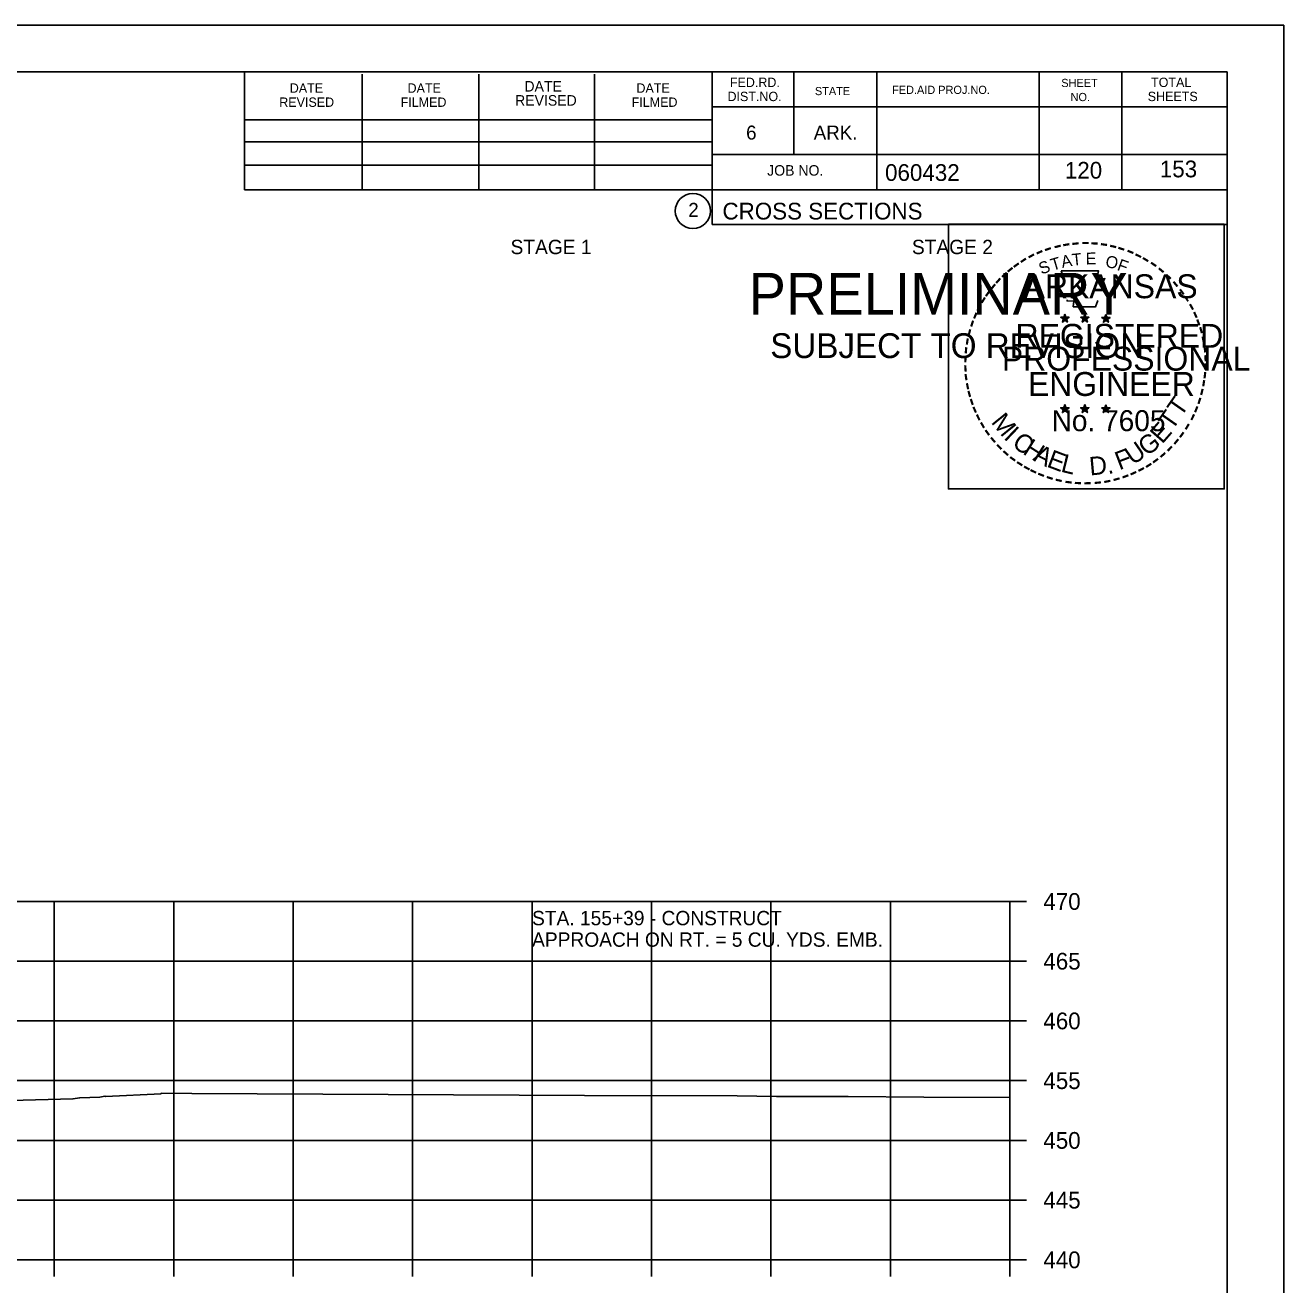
# Model space of a CAD drawing. Extents: x 1538688 to 1540766, y 656250 to 671912.
# Drawn here: x 1538915.7 to 1539021.1, y 666046 to 666151.4 of the extents above; entities that cross this region are included whole.
import ezdxf

# ---------------------------------------------------------------- set-up
doc = ezdxf.new("R2010")
doc.units = 0
for name, color, linetype in [('18', 7, 'Continuous'), ('22', 7, 'Continuous'), ('26', 7, 'Continuous'), ('7', 7, 'Continuous'), ('8', 7, 'Continuous'), ('9', 7, 'Continuous'), ('Borings', 7, 'Continuous'), ('Default', 7, 'Continuous'), ('Horizontal Alignment', 7, 'Continuous'), ('RipRap', 7, 'Continuous')]:
    doc.layers.add(name, color=color, linetype=linetype)

msp = doc.modelspace()

# ---------------------------------------------------------------- linework, layer by layer
at = {"layer": '18'}
msp.add_lwpolyline([(1538914.54, 666061.44), (1538919.74, 666061.56), (1538920.31, 666061.66), (1538921.99, 666061.71), (1538922.43, 666061.79), (1538922.47, 666061.77), (1538927.12, 666062), (1538927.13, 666062.03), (1538929.69, 666062.01), (1538962.57, 666061.84), (1538975.34, 666061.83), (1538978.64, 666061.76), (1538984.63, 666061.77), (1538990.97, 666061.71), (1538998.18, 666061.67)], dxfattribs=at)
at = {"layer": '22'}
for p, q in [((1538718.18, 666078.09), (1538998.18, 666078.09)), ((1538918.18, 666048.09), (1538918.18, 666078.09)), ((1538928.18, 666048.09), (1538928.18, 666078.09)), ((1538938.18, 666048.09), (1538938.18, 666078.09)), ((1538948.18, 666048.09), (1538948.18, 666078.09)), ((1538958.18, 666048.09), (1538958.18, 666078.09)), ((1538968.18, 666048.09), (1538968.18, 666078.09)), ((1538978.18, 666048.09), (1538978.18, 666078.09)), ((1538988.18, 666048.09), (1538988.18, 666078.09)), ((1538998.18, 666048.09), (1538998.18, 666078.09)), ((1538718.18, 666073.09), (1538998.18, 666073.09)), ((1538718.18, 666068.09), (1538998.18, 666068.09)), ((1538718.18, 666063.09), (1538998.18, 666063.09)), ((1538718.18, 666058.09), (1538998.18, 666058.09)), ((1538718.18, 666053.09), (1538998.18, 666053.09)), ((1538718.18, 666048.09), (1538998.18, 666048.09))]:
    msp.add_line(p, q, dxfattribs=at)
at = {"layer": '26'}
msp.add_line((1538687.78, 666151.44), (1539021.11, 666151.44), dxfattribs=at)
for points in [[(1538687.77, 666151.44), (1539021.11, 666151.44), (1539021.11, 665938.11), (1538687.77, 665938.11)], [(1538993.03, 666134.78), (1539016.13, 666134.78), (1539016.13, 666112.63), (1538993.03, 666112.63)]]:
    msp.add_lwpolyline(points, close=True, dxfattribs=at)
at = {"layer": '8'}
for p, q in [((1539002.79, 666127.25), (1539002.75, 666127)), ((1539002.79, 666126.89), (1539002.79, 666127.25)), ((1539002.79, 666127.25), (1539002.84, 666127)), ((1539004.46, 666127.25), (1539004.42, 666127)), ((1539004.46, 666126.89), (1539004.46, 666127.25)), ((1539004.46, 666127.25), (1539004.51, 666127)), ((1539006.22, 666127.24), (1539006.18, 666126.99)), ((1539006.22, 666126.87), (1539006.22, 666127.24)), ((1539006.22, 666127.24), (1539006.27, 666126.99)), ((1539002.44, 666127), (1539002.79, 666126.89)), ((1539002.44, 666127), (1539002.69, 666126.95)), ((1539002.44, 666127), (1539002.68, 666126.87)), ((1539002.57, 666126.59), (1539002.79, 666126.89)), ((1539002.57, 666126.59), (1539002.7, 666126.83)), ((1539002.57, 666126.59), (1539002.79, 666126.81)), ((1539003.13, 666127), (1539002.79, 666126.89)), ((1539003, 666126.59), (1539002.79, 666126.89)), ((1539003, 666126.59), (1539002.79, 666126.8)), ((1539003.13, 666127), (1539002.85, 666126.95)), ((1539003, 666126.59), (1539002.86, 666126.88)), ((1539003.13, 666127), (1539002.93, 666126.89)), ((1539004.11, 666127), (1539004.46, 666126.89)), ((1539004.11, 666127), (1539004.36, 666126.95)), ((1539004.11, 666127), (1539004.35, 666126.87)), ((1539004.24, 666126.59), (1539004.46, 666126.89)), ((1539004.24, 666126.59), (1539004.37, 666126.83)), ((1539004.24, 666126.59), (1539004.46, 666126.81)), ((1539004.8, 666127), (1539004.46, 666126.89)), ((1539004.67, 666126.59), (1539004.46, 666126.89)), ((1539004.67, 666126.59), (1539004.46, 666126.8)), ((1539004.8, 666127), (1539004.52, 666126.95)), ((1539004.67, 666126.59), (1539004.53, 666126.88)), ((1539004.8, 666127), (1539004.6, 666126.89)), ((1539005.87, 666126.98), (1539006.22, 666126.87)), ((1539005.87, 666126.98), (1539006.13, 666126.94)), ((1539005.87, 666126.98), (1539006.11, 666126.86)), ((1539006.01, 666126.58), (1539006.22, 666126.87)), ((1539006.01, 666126.58), (1539006.13, 666126.82)), ((1539006.01, 666126.58), (1539006.22, 666126.79)), ((1539006.57, 666126.98), (1539006.22, 666126.87)), ((1539006.43, 666126.58), (1539006.22, 666126.87)), ((1539006.43, 666126.58), (1539006.22, 666126.79)), ((1539006.57, 666126.98), (1539006.28, 666126.94)), ((1539006.43, 666126.58), (1539006.3, 666126.87)), ((1539006.57, 666126.98), (1539006.36, 666126.88)), ((1539002.78, 666119.68), (1539002.74, 666119.43)), ((1539002.78, 666119.31), (1539002.78, 666119.68)), ((1539002.78, 666119.68), (1539002.83, 666119.43)), ((1539004.45, 666119.68), (1539004.41, 666119.43)), ((1539004.45, 666119.31), (1539004.45, 666119.68)), ((1539004.45, 666119.68), (1539004.5, 666119.43)), ((1539006.22, 666119.67), (1539006.18, 666119.42)), ((1539006.22, 666119.3), (1539006.22, 666119.67)), ((1539006.22, 666119.67), (1539006.27, 666119.42)), ((1539002.43, 666119.42), (1539002.78, 666119.31)), ((1539002.43, 666119.42), (1539002.69, 666119.38)), ((1539002.43, 666119.42), (1539002.67, 666119.3)), ((1539002.57, 666119.02), (1539002.78, 666119.31)), ((1539002.57, 666119.02), (1539002.69, 666119.26)), ((1539002.57, 666119.02), (1539002.78, 666119.23)), ((1539003.13, 666119.42), (1539002.78, 666119.31)), ((1539003, 666119.02), (1539002.78, 666119.31)), ((1539003, 666119.02), (1539002.78, 666119.23)), ((1539003.13, 666119.42), (1539002.84, 666119.37)), ((1539003, 666119.02), (1539002.86, 666119.31)), ((1539003.13, 666119.42), (1539002.93, 666119.32)), ((1539004.1, 666119.42), (1539004.45, 666119.31)), ((1539004.1, 666119.42), (1539004.36, 666119.38)), ((1539004.1, 666119.42), (1539004.34, 666119.3)), ((1539004.24, 666119.02), (1539004.45, 666119.31)), ((1539004.24, 666119.02), (1539004.36, 666119.26)), ((1539004.24, 666119.02), (1539004.45, 666119.23)), ((1539004.8, 666119.42), (1539004.45, 666119.31)), ((1539004.67, 666119.02), (1539004.45, 666119.31)), ((1539004.67, 666119.02), (1539004.45, 666119.23)), ((1539004.8, 666119.42), (1539004.51, 666119.37)), ((1539004.67, 666119.02), (1539004.53, 666119.31)), ((1539004.8, 666119.42), (1539004.6, 666119.32)), ((1539005.87, 666119.41), (1539006.22, 666119.3)), ((1539005.87, 666119.41), (1539006.12, 666119.37)), ((1539005.87, 666119.41), (1539006.11, 666119.29)), ((1539006, 666119.01), (1539006.22, 666119.3)), ((1539006, 666119.01), (1539006.13, 666119.25)), ((1539006, 666119.01), (1539006.22, 666119.22)), ((1539006.57, 666119.41), (1539006.22, 666119.3)), ((1539006.43, 666119.01), (1539006.22, 666119.3)), ((1539006.43, 666119.01), (1539006.22, 666119.22)), ((1539006.57, 666119.41), (1539006.28, 666119.36)), ((1539006.43, 666119.01), (1539006.3, 666119.3)), ((1539006.57, 666119.41), (1539006.36, 666119.31))]:
    msp.add_line(p, q, dxfattribs=at)
for points in [[(1539002.48, 666130.87), (1539002.75, 666130.05)], [(1539005.99, 666129.95), (1539006.13, 666130.24), (1539005.45, 666130.21), (1539005.6, 666130.87), (1539002.48, 666130.87)], [(1539002.97, 666128.45), (1539002.97, 666128.36), (1539003.53, 666128.35), (1539003.48, 666127.87), (1539005.35, 666127.87), (1539005.55, 666128.41)], [(1539002.79, 666127.25), (1539003, 666126.59), (1539002.44, 666127), (1539003.13, 666127), (1539002.57, 666126.59), (1539002.79, 666127.25)], [(1539004.46, 666127.25), (1539004.67, 666126.59), (1539004.11, 666127), (1539004.8, 666127), (1539004.24, 666126.59), (1539004.46, 666127.25)], [(1539006.22, 666127.24), (1539006.43, 666126.58), (1539005.87, 666126.98), (1539006.57, 666126.98), (1539006.01, 666126.58), (1539006.22, 666127.24)], [(1539002.78, 666119.68), (1539003, 666119.02), (1539002.43, 666119.42), (1539003.13, 666119.42), (1539002.57, 666119.02), (1539002.78, 666119.68)], [(1539004.45, 666119.68), (1539004.67, 666119.02), (1539004.1, 666119.42), (1539004.8, 666119.42), (1539004.24, 666119.02), (1539004.45, 666119.68)], [(1539006.22, 666119.67), (1539006.43, 666119.01), (1539005.87, 666119.41), (1539006.57, 666119.41), (1539006, 666119.01), (1539006.22, 666119.67)]]:
    msp.add_lwpolyline(points, dxfattribs=at)
for centre, radius in [((1539002.79, 666126.89), 0.172), ((1539002.79, 666126.89), 0.145), ((1539004.46, 666126.89), 0.172), ((1539004.46, 666126.89), 0.145), ((1539006.22, 666126.87), 0.172), ((1539002.79, 666126.89), 0.116), ((1539002.79, 666126.89), 0.0991), ((1539002.79, 666126.89), 0.0747), ((1539002.79, 666126.89), 0.0495), ((1539002.79, 666126.89), 0.0296), ((1539004.46, 666126.89), 0.116), ((1539004.46, 666126.89), 0.0991), ((1539004.46, 666126.89), 0.0747), ((1539004.46, 666126.89), 0.0495), ((1539004.46, 666126.89), 0.0296), ((1539006.22, 666126.87), 0.145), ((1539006.22, 666126.87), 0.116), ((1539006.22, 666126.87), 0.0991), ((1539006.22, 666126.87), 0.0747), ((1539006.22, 666126.87), 0.0495), ((1539006.22, 666126.87), 0.0296), ((1539002.78, 666119.31), 0.172), ((1539002.78, 666119.31), 0.145), ((1539002.78, 666119.31), 0.116), ((1539002.78, 666119.31), 0.0991), ((1539002.78, 666119.31), 0.0747), ((1539002.78, 666119.31), 0.0495), ((1539002.78, 666119.31), 0.0296), ((1539004.45, 666119.31), 0.172), ((1539004.45, 666119.31), 0.145), ((1539004.45, 666119.31), 0.116), ((1539004.45, 666119.31), 0.0991), ((1539004.45, 666119.31), 0.0747), ((1539004.45, 666119.31), 0.0495), ((1539004.45, 666119.31), 0.0296), ((1539006.22, 666119.3), 0.172), ((1539006.22, 666119.3), 0.145), ((1539006.22, 666119.3), 0.116), ((1539006.22, 666119.3), 0.0991), ((1539006.22, 666119.3), 0.0747), ((1539006.22, 666119.3), 0.0495), ((1539006.22, 666119.3), 0.0296)]:
    msp.add_circle(centre, radius, dxfattribs=at)
at = {"layer": 'Borings'}
for p, q in [((1538998.18, 666048.09), (1538998.18, 666078.09)), ((1538999.58, 666078.09), (1538998.18, 666078.09)), ((1538999.58, 666073.09), (1538998.18, 666073.09)), ((1538999.58, 666068.09), (1538998.18, 666068.09)), ((1538999.58, 666063.09), (1538998.18, 666063.09)), ((1538999.58, 666058.09), (1538998.18, 666058.09)), ((1538999.58, 666053.09), (1538998.18, 666053.09)), ((1538718.18, 666048.09), (1538998.18, 666048.09)), ((1538918.18, 666046.69), (1538918.18, 666048.09)), ((1538928.18, 666046.69), (1538928.18, 666048.09)), ((1538938.18, 666046.69), (1538938.18, 666048.09)), ((1538948.18, 666046.69), (1538948.18, 666048.09)), ((1538958.18, 666046.69), (1538958.18, 666048.09)), ((1538968.18, 666046.69), (1538968.18, 666048.09)), ((1538978.18, 666046.69), (1538978.18, 666048.09)), ((1538988.18, 666046.69), (1538988.18, 666048.09)), ((1538998.18, 666046.69), (1538998.18, 666048.09)), ((1538999.58, 666048.09), (1538998.18, 666048.09))]:
    msp.add_line(p, q, dxfattribs=at)
at = {"layer": 'RipRap'}
for p, q in [((1538700.18, 666147.55), (1539016.36, 666147.55)), ((1538934.1, 666137.67), (1538934.1, 666147.55)), ((1538943.96, 666137.67), (1538943.96, 666147.35)), ((1538953.72, 666137.67), (1538953.72, 666147.35)), ((1538963.4, 666137.67), (1538963.4, 666147.35)), ((1538973.26, 666147.55), (1538973.26, 666134.75)), ((1538980.1, 666147.55), (1538980.1, 666140.61)), ((1538987.04, 666147.55), (1538987.04, 666137.67)), ((1539000.62, 666147.55), (1539000.62, 666137.67)), ((1539007.56, 666147.55), (1539007.56, 666137.67)), ((1539016.36, 665942.09), (1539016.36, 666147.55)), ((1539016.36, 666144.61), (1538973.26, 666144.61)), ((1539016.36, 666144.63), (1539016.36, 666144.63)), ((1538934.1, 666143.53), (1538973.26, 666143.53)), ((1538934.1, 666141.67), (1538973.26, 666141.67)), ((1538934.1, 666137.67), (1538934.1, 666139.73)), ((1538934.1, 666139.73), (1538973.26, 666139.73)), ((1539016.36, 666140.61), (1538973.26, 666140.61)), ((1538976.22, 666140.61), (1539016.36, 666140.61)), ((1539016.36, 666137.67), (1538934.1, 666137.67)), ((1538973.26, 666134.75), (1539016.36, 666134.75))]:
    msp.add_line(p, q, dxfattribs=at)
msp.add_circle((1538971.64, 666135.89), 1.47, dxfattribs=at)

# ---------------------------------------------------------------- texts
at = {"layer": '7'}
for s, height, p in [('120', 1.4, (1539002.78, 666138.6)), ('153', 1.4, (1539010.73, 666138.71)), ('STA. 155+39 - CONSTRUCT', 1.2, (1538958.18, 666076.1)), ('APPROACH ON RT. = 5 CU. YDS. EMB.', 1.2, (1538958.18, 666074.3))]:
    msp.add_text(s, height=height, dxfattribs=at).set_placement(p)
at = {"layer": '8'}
for s, height, rotation, p in [('-', 1.6, 28.7918, (1538999.96, 666131.42)), ('-', 1.6, 24.3072, (1539000.59, 666131.73)), ('-', 1.6, 19.1761, (1539001.23, 666132)), ('-', 1.6, 13.6301, (1539001.98, 666132.24)), ('-', 1.6, 10.2193, (1539002.66, 666132.4)), ('T', 1, 6.0228, (1539003.42, 666131.3)), ('-', 1.6, 5.8968, (1539003.38, 666132.51)), ('-', 1.6, 0.1862, (1539004.16, 666132.59)), ('E', 1, 0.8323, (1539004.53, 666131.41)), ('-', 1.6, 357.743, (1539004.88, 666132.57)), ('-', 1.6, 352.1617, (1539005.62, 666132.52)), ('-', 1.6, 347.2049, (1539006.34, 666132.4)), ('-', 1.6, 342.3362, (1539006.98, 666132.25)), ('-', 1.6, 337.8551, (1539007.71, 666132.03)), ('-', 1.6, 334.1211, (1539008.34, 666131.75)), ('-', 1.6, 36.2317, (1538998.79, 666130.65)), ('-', 1.6, 34.0636, (1538999.36, 666131.05)), ('S', 1, 21.594, (1539000.83, 666130.55)), ('T', 1, 16.4036, (1539001.75, 666130.88)), ('A', 1, 11.2132, (1539002.57, 666131.13)), ('O', 1, 350.4515, (1539006.13, 666131.2)), ('F', 1, 340.0707, (1539007.09, 666130.97)), ('-', 1.6, 329.6409, (1539008.92, 666131.47)), ('-', 1.6, 325.8627, (1539009.57, 666131.11)), ('-', 1.6, 48.423, (1538997.43, 666129.38)), ('-', 1.6, 42.9622, (1538997.88, 666129.86)), ('-', 1.6, 38.9507, (1538998.31, 666130.27)), ('ARKANSAS', 2, 360, (1538999.33, 666128.59)), ('-', 1.6, 320.5297, (1539010.18, 666130.68)), ('-', 1.6, 315.5786, (1539010.77, 666130.2)), ('-', 1.6, 54.2325, (1538996.61, 666128.32)), ('-', 1.6, 50.6142, (1538997.03, 666128.89)), ('-', 1.6, 309.8797, (1539011.34, 666129.65)), ('-', 1.6, 306.6522, (1539011.87, 666129.04)), ('-', 1.6, 58.0706, (1538996.29, 666127.8)), ('-', 1.4, 303.6753, (1539012.35, 666128.48)), ('-', 1.6, 299.6684, (1539012.67, 666127.87)), ('-', 1.6, 67.7743, (1538995.72, 666126.57)), ('-', 1.6, 62.8713, (1538995.97, 666127.18)), ('-', 1.6, 294.6628, (1539013, 666127.26)), ('-', 1.6, 75.461, (1538995.3, 666125.23)), ('-', 1.6, 72.3945, (1538995.5, 666125.94)), ('REGISTERED', 2, 360, (1538998.65, 666124.44)), ('DWB', 0.01, 360, (1539002.77, 666126.88)), ('DWB', 0.01, 360, (1539004.44, 666126.88)), ('DWB', 0.01, 360, (1539006.21, 666126.87)), ('-', 1.6, 290.5728, (1539013.25, 666126.68)), ('-', 1.6, 285.1233, (1539013.49, 666126.1)), ('-', 1.6, 81.2013, (1538995.17, 666124.52)), ('-', 1.6, 280.5493, (1539013.69, 666125.36)), ('-', 1.6, 85.1863, (1538995.09, 666123.82)), ('PROFESSIONAL', 2, 360, (1538997.51, 666122.53)), ('-', 1.6, 276.5962, (1539013.85, 666124.59)), ('-', 1.6, 94.1959, (1538995.1, 666122.4)), ('-', 1.6, 89.0622, (1538995.07, 666123.12)), ('-', 1.6, 274.3301, (1539013.91, 666123.87)), ('-', 1.6, 269.9407, (1539013.94, 666123.24)), ('-', 1.6, 98.9479, (1538995.17, 666121.73)), ('ENGINEER', 2, 360, (1538999.69, 666120.41)), ('-', 1.6, 263.5172, (1539013.93, 666122.57)), ('-', 1.6, 101.7149, (1538995.31, 666121)), ('-', 1.6, 105.4578, (1538995.47, 666120.4)), ('-', 1.6, 255.7626, (1539013.74, 666121.24)), ('-', 1.6, 260.9953, (1539013.85, 666121.92)), ('-', 1.6, 109.0874, (1538995.69, 666119.77)), ('T', 1.54, 55.055, (1539012.5, 666118.58)), ('-', 1.6, 252.8681, (1539013.56, 666120.52)), ('-', 1.6, 114.0643, (1538995.94, 666119.18)), ('-', 1.6, 115.7289, (1538996.24, 666118.56)), ('M', 1.54, 308.9175, (1538996.55, 666118.2)), ('No. 7605', 1.757, 360, (1539001.67, 666117.46)), ('DWB', 0.01, 360, (1539002.77, 666119.31)), ('DWB', 0.01, 360, (1539004.44, 666119.31)), ('DWB', 0.01, 360, (1539006.2, 666119.3)), ('T', 1.54, 55.055, (1539011.77, 666117.46)), ('-', 1.6, 244.6197, (1539013.08, 666119.22)), ('-', 1.6, 247.8887, (1539013.34, 666119.85)), ('-', 1.6, 120.4471, (1538996.6, 666117.97)), ('-', 1.6, 125.8934, (1538997, 666117.41)), ('I', 1.54, 316.4636, (1538997.6, 666116.88)), ('E', 1.54, 48.7313, (1539010.93, 666116.33)), ('-', 1.6, 239.0712, (1539012.68, 666118.46)), ('-', 1.6, 130.7181, (1538997.47, 666116.86)), ('C', 1.54, 324.0197, (1538998.27, 666116.26)), ('H', 1.54, 327.5342, (1538999.18, 666115.61)), ('U', 1.54, 34.4052, (1539008.47, 666114.58)), ('G', 1.54, 38.2173, (1539009.67, 666115.31)), ('-', 1.6, 231.2538, (1539011.85, 666117.25)), ('-', 1.6, 233.8452, (1539012.28, 666117.81)), ('-', 1.6, 134.2238, (1538997.98, 666116.31)), ('-', 1.6, 138.9338, (1538998.51, 666115.85)), ('A', 1.54, 332.5513, (1539000.03, 666115.07)), ('E', 1.54, 339.2068, (1539001.19, 666114.51)), ('L', 1.54, 346.2929, (1539002.38, 666114.08)), ('F', 1.54, 20.8202, (1539007.34, 666114.18)), ('-', 1.6, 221.0851, (1539010.85, 666116.17)), ('-', 1.6, 225.7653, (1539011.37, 666116.68)), ('-', 1.6, 144.6463, (1538999.06, 666115.44)), ('-', 1.6, 148.0898, (1538999.63, 666115.07)), ('-', 1.6, 151.5704, (1539000.2, 666114.75)), ('D.', 1.54, 5.2602, (1539004.89, 666113.75)), ('-', 1.6, 207.3568, (1539009.21, 666114.97)), ('-', 1.6, 212.2491, (1539009.77, 666115.31)), ('-', 1.6, 215.7363, (1539010.3, 666115.7)), ('-', 1.6, 154.6002, (1539000.73, 666114.5)), ('-', 1.6, 158.5612, (1539001.35, 666114.25)), ('-', 1.6, 162.7983, (1539002.04, 666114.03)), ('-', 1.6, 167.5555, (1539002.75, 666113.87)), ('-', 1.6, 191.2858, (1539006.56, 666113.93)), ('-', 1.6, 195.4743, (1539007.29, 666114.13)), ('-', 1.6, 200.7184, (1539007.97, 666114.38)), ('-', 1.6, 204.2516, (1539008.59, 666114.65)), ('-', 1.6, 173.1155, (1539003.52, 666113.76)), ('-', 1.6, 176.5183, (1539004.27, 666113.71)), ('-', 1.6, 181.5918, (1539005.02, 666113.73)), ('-', 1.6, 185.8167, (1539005.83, 666113.8))]:
    msp.add_text(s, height=height, rotation=rotation, dxfattribs=at).set_placement(p)
at = {"layer": '9'}
for s, height, p in [('PRELIMINARY', 3.5, (1538976.31, 666127.21)), ('DWB', 0.01, (1538977.06, 666129.06)), ('SUBJECT TO REVISION', 2.0751, (1538978.12, 666123.58))]:
    msp.add_text(s, height=height, rotation=360, dxfattribs=at).set_placement(p)
at = {"layer": 'Default'}
for s, p in [('STAGE 1', (1538956.38, 666132.28)), ('STAGE 2', (1538989.98, 666132.28))]:
    msp.add_text(s, height=1.2, dxfattribs=at).set_placement(p)
at = {"layer": 'Horizontal Alignment'}
for s, p in [('470', (1539000.98, 666077.39)), ('465', (1539000.98, 666072.39)), ('460', (1539000.98, 666067.39)), ('455', (1539000.98, 666062.39)), ('450', (1539000.98, 666057.39)), ('445', (1539000.98, 666052.39)), ('440', (1539000.98, 666047.39))]:
    msp.add_text(s, height=1.4, dxfattribs=at).set_placement(p)
at = {"layer": 'RipRap'}
for s, height, p in [('TOTAL', 0.782, (1539010, 666146.27)), ('DATE', 0.782, (1538937.9, 666145.79)), ('DATE', 0.782, (1538947.76, 666145.79)), ('DATE', 0.879, (1538957.54, 666145.89)), ('DATE', 0.782, (1538966.92, 666145.79)), ('FED.RD.', 0.782, (1538974.74, 666146.27)), ('STATE', 0.684, (1538981.86, 666145.59)), ('FED.AID PROJ.NO.', 0.684, (1538988.32, 666145.69)), ('SHEET', 0.684, (1539002.48, 666146.27)), ('REVISED', 0.782, (1538937.02, 666144.61)), ('FILMED', 0.782, (1538947.18, 666144.61)), ('REVISED', 0.879, (1538956.76, 666144.71)), ('FILMED', 0.782, (1538966.52, 666144.61)), ('DIST.NO.', 0.782, (1538974.54, 666145.09)), ('NO.', 0.684, (1539003.26, 666145.09)), ('SHEETS', 0.782, (1539009.72, 666145.09)), ('6', 1.17, (1538976.1, 666141.87)), ('ARK.', 1.172, (1538981.76, 666141.87)), ('JOB NO.', 0.879, (1538977.86, 666138.85)), ('060432', 1.4, (1538987.73, 666138.41)), ('2', 1.17, (1538971.26, 666135.4)), ('CROSS SECTIONS', 1.4, (1538974.12, 666135.18))]:
    msp.add_text(s, height=height, rotation=360, dxfattribs=at).set_placement(p)

doc.saveas('drawing.dxf')
